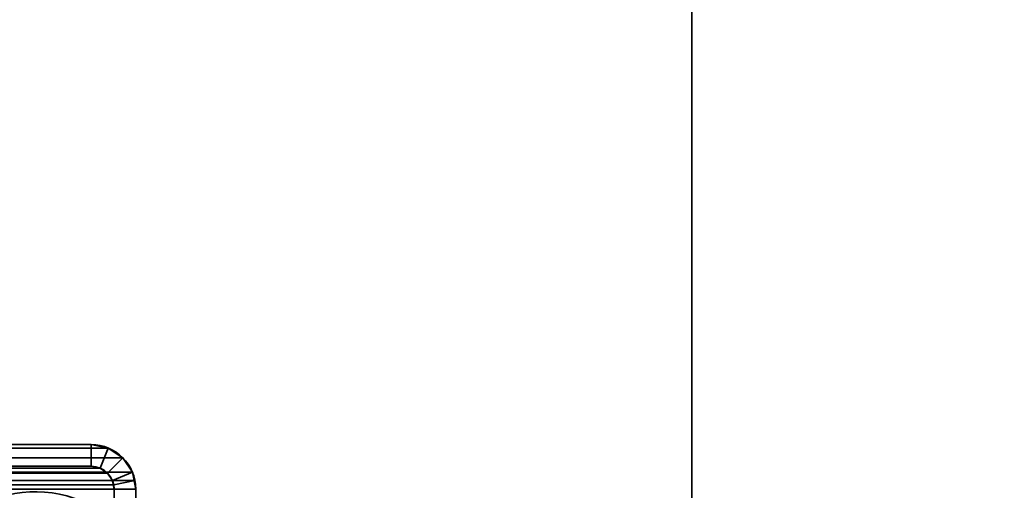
# Model space of a CAD drawing. Header units: millimetres. Extents: x -603 to 3703, y -115 to 193.
# Tile 416 of 656: x 1968 to 2037, y 14 to 47. Entities that reach past the tile are written whole.
import ezdxf

# ---------------------------------------------------------------- set-up
doc = ezdxf.new("R2010")
doc.units = ezdxf.units.MM
doc.layers.add('152', color=7, linetype='Continuous', true_color=0xffffff)

# ---------------------------------------------------------------- blocks, each defined once
blk = doc.blocks.new('UG_SURFACE_002')
at = {"layer": '152', "color": 252, "linetype": 'Continuous', "lineweight": 35}
for points in [[(2165, -18, 2212.25), (2165, 174.4, 2212.25), (835, 174.4, 2212.25), (835, -18, 2212.25)], [(985, -18, 2062.25), (985, 174.4, 2062.25), (2015, 174.4, 2062.25), (2015, -18, 2062.25)], [(2015, -18, 2062.25), (2015, 174.4, 2062.25), (2015, 174.4, -7.75), (2015, -18, -7.75)], [(2015, -18, -7.75), (2015, 174.4, -7.75), (2165, 174.4, -7.75), (2165, -18, -7.75)]]:
    blk.add_3dface(points, dxfattribs=at)
blk = doc.blocks.new('UG_SURFACE_101')
at = {"layer": '152', "color": 252, "linetype": 'Continuous', "lineweight": 35}
for points in [[(1974.599, 17.266, 2019.849), (1025.401, 17.266, 2019.849), (1024.402, 16.598, 2020.848), (1975.598, 16.598, 2020.848)], [(1973.42, 17.5, 2018.67), (1026.58, 17.5, 2018.67), (1025.401, 17.266, 2019.849), (1974.599, 17.266, 2019.849)], [(1026.58, 17.5, 2018.67), (1973.42, 17.5, 2018.67), (1965.467, 17.5, 2010.717), (1034.533, 17.5, 2010.717)], [(1973.42, 16, 2018.67), (1965.467, 16, 2010.717), (1965.467, 17.5, 2010.717), (1973.42, 17.5, 2018.67)], [(1973.42, 17.5, 2018.67), (1974.599, 17.266, 2019.849), (1974.025, 15.88, 2019.275), (1973.42, 16, 2018.67)], [(1974.599, 17.266, 2019.849), (1975.598, 16.598, 2020.848), (1974.537, 15.537, 2019.787), (1974.025, 15.88, 2019.275)], [(1975.598, 16.598, 2020.848), (1024.402, 16.598, 2020.848), (1023.734, 15.599, 2021.516), (1976.266, 15.599, 2021.516)], [(1974.88, 15.025, 2020.13), (1974.537, 15.537, 2019.787), (1975.598, 16.598, 2020.848), (1976.266, 15.599, 2021.516)], [(1974.537, 15.537, 2019.787), (1025.463, 15.537, 2019.787), (1025.975, 15.88, 2019.275), (1974.025, 15.88, 2019.275)], [(1974.025, 15.88, 2019.275), (1025.975, 15.88, 2019.275), (1026.58, 16, 2018.67), (1973.42, 16, 2018.67)], [(1026.58, 16, 2018.67), (1034.533, 16, 2010.717), (1965.467, 16, 2010.717), (1973.42, 16, 2018.67)], [(1023.559, 15.021, 2021.691), (1023.5, 14.42, 2021.75), (1976.5, 14.42, 2021.75)], [(1976.441, 15.021, 2021.691), (1976.266, 15.599, 2021.516), (1023.734, 15.599, 2021.516), (1023.559, 15.021, 2021.691)], [(1023.559, 15.021, 2021.691), (1976.5, 14.42, 2021.75), (1976.441, 15.021, 2021.691)], [(1025.03, 14.728, 2020.22), (1025.12, 15.025, 2020.13), (1974.88, 15.025, 2020.13), (1974.97, 14.728, 2020.22)], [(1974.88, 15.025, 2020.13), (1025.12, 15.025, 2020.13), (1025.463, 15.537, 2019.787), (1974.537, 15.537, 2019.787)], [(1974.97, 14.728, 2020.22), (1974.88, 15.025, 2020.13), (1976.266, 15.599, 2021.516), (1976.441, 15.021, 2021.691)], [(1975, 14.42, 2020.25), (1974.97, 14.728, 2020.22), (1976.441, 15.021, 2021.691), (1976.5, 14.42, 2021.75)], [(1023.5, -29.92, 2021.75), (1976.5, -29.92, 2021.75), (1976.5, 14.42, 2021.75), (1023.5, 14.42, 2021.75)], [(1975, 14.42, 2020.25), (1025, 14.42, 2020.25), (1025.03, 14.728, 2020.22)], [(1025, -29.92, 2020.25), (1025, 14.42, 2020.25), (1975, 14.42, 2020.25), (1975, -29.92, 2020.25)], [(1974.97, 14.728, 2020.22), (1975, 14.42, 2020.25), (1025.03, 14.728, 2020.22)], [(1976.5, 14.42, 2021.75), (1976.5, -29.92, 2021.75), (1975, -29.92, 2020.25), (1975, 14.42, 2020.25)]]:
    blk.add_3dface(points, dxfattribs=at)
blk = doc.blocks.new('UG_SURFACE_102')
at = {"layer": '152', "color": 252, "linetype": 'Continuous', "lineweight": 35}
for points in [[(1973.42, 17.5, 2018.67), (1973.42, 17.5, -7.75), (1965.467, 17.5, -7.75), (1965.467, 17.5, 2010.717)], [(1973.42, 16, -7.75), (1965.467, 16, -7.75), (1965.467, 17.5, -7.75), (1973.42, 17.5, -7.75)], [(1973.42, 17.5, 2018.67), (1965.467, 17.5, 2010.717), (1965.467, 16, 2010.717), (1973.42, 16, 2018.67)], [(1974.599, 17.266, 2019.849), (1974.599, 17.266, -7.75), (1973.42, 17.5, -7.75), (1973.42, 17.5, 2018.67)], [(1973.42, 17.5, -7.75), (1974.599, 17.266, -7.75), (1974.025, 15.88, -7.75), (1973.42, 16, -7.75)], [(1973.42, 16, 2018.67), (1974.025, 15.88, 2019.275), (1974.599, 17.266, 2019.849), (1973.42, 17.5, 2018.67)], [(1974.599, 17.266, -7.75), (1975.598, 16.598, -7.75), (1974.537, 15.537, -7.75), (1974.025, 15.88, -7.75)], [(1974.025, 15.88, 2019.275), (1974.537, 15.537, 2019.787), (1975.598, 16.598, 2020.848), (1974.599, 17.266, 2019.849)], [(1975.598, 16.598, 2020.848), (1975.598, 16.598, -7.75), (1974.599, 17.266, -7.75), (1974.599, 17.266, 2019.849)], [(1974.88, 15.025, -7.75), (1974.537, 15.537, -7.75), (1975.598, 16.598, -7.75), (1976.266, 15.599, -7.75)], [(1976.266, 15.599, 2021.516), (1975.598, 16.598, 2020.848), (1974.537, 15.537, 2019.787), (1974.88, 15.025, 2020.13)], [(1976.266, 15.599, 2021.516), (1976.266, 15.599, -7.75), (1975.598, 16.598, -7.75), (1975.598, 16.598, 2020.848)], [(1973.42, 16, 2018.67), (1965.467, 16, 2010.717), (1965.467, 16, -7.75), (1973.42, 16, -7.75)], [(1973.42, 16, 2018.67), (1973.42, 16, -7.75), (1974.025, 15.88, -7.75), (1974.025, 15.88, 2019.275)], [(1974.025, 15.88, 2019.275), (1974.025, 15.88, -7.75), (1974.537, 15.537, -7.75), (1974.537, 15.537, 2019.787)], [(1974.537, 15.537, 2019.787), (1974.537, 15.537, -7.75), (1974.88, 15.025, -7.75), (1974.88, 15.025, 2020.13)], [(1975, 14.42, -7.75), (1974.88, 15.025, -7.75), (1976.266, 15.599, -7.75), (1976.5, 14.42, -7.75)], [(1976.441, 15.021, 2021.691), (1976.266, 15.599, 2021.516), (1974.88, 15.025, 2020.13), (1974.97, 14.728, 2020.22)], [(1975, 14.42, -7.75), (1974.97, 14.728, 2020.22), (1974.88, 15.025, 2020.13)], [(1974.88, 15.025, 2020.13), (1974.88, 15.025, -7.75), (1975, 14.42, -7.75)], [(1976.5, 14.42, 2021.75), (1976.441, 15.021, 2021.691), (1974.97, 14.728, 2020.22), (1975, 14.42, 2020.25)], [(1976.5, 14.42, -7.75), (1976.266, 15.599, -7.75), (1976.266, 15.599, 2021.516)], [(1976.266, 15.599, 2021.516), (1976.441, 15.021, 2021.691), (1976.5, 14.42, -7.75)], [(1976.441, 15.021, 2021.691), (1976.5, 14.42, 2021.75), (1976.5, 14.42, -7.75)], [(1975, 14.42, -7.75), (1975, 14.42, 2020.25), (1974.97, 14.728, 2020.22)], [(1975, -29.92, 2020.25), (1975, 14.42, 2020.25), (1975, 14.42, -7.75), (1975, -29.92, -7.75)], [(1975, -29.92, -7.75), (1975, 14.42, -7.75), (1976.5, 14.42, -7.75), (1976.5, -29.92, -7.75)], [(1975, 14.42, 2020.25), (1975, -29.92, 2020.25), (1976.5, -29.92, 2021.75), (1976.5, 14.42, 2021.75)], [(1976.5, -29.92, 2021.75), (1976.5, -29.92, -7.75), (1976.5, 14.42, -7.75), (1976.5, 14.42, 2021.75)]]:
    blk.add_3dface(points, dxfattribs=at)

msp = doc.modelspace()

# ---------------------------------------------------------------- linework, layer by layer
at = {"layer": '152', "color": 252, "linetype": 'Continuous', "lineweight": 35, "true_color": 0x939598}
for p, q in [((2015, -18, 2062.25), (2015, 174.4, 2062.25)), ((2015, 174.4, -7.75), (2015, -18, -7.75)), ((1973.42, 17.5, 2018.67), (1026.58, 17.5, 2018.67)), ((1973.42, 17.5, -7.75), (1965.467, 17.5, -7.75)), ((1973.42, 17.5, 2018.67), (1965.467, 17.5, 2010.717)), ((1973.42, 17.5, 2018.67), (1965.467, 17.5, 2010.717)), ((1973.42, 17.5, -7.75), (1973.42, 17.5, 2018.67)), ((1973.42, 16, 2018.67), (1026.58, 16, 2018.67)), ((1973.42, 16, 2018.67), (1965.467, 16, 2010.717)), ((1973.42, 16, -7.75), (1965.467, 16, -7.75)), ((1973.42, 16, 2018.67), (1965.467, 16, 2010.717)), ((1973.42, 16, -7.75), (1973.42, 16, 2018.67)), ((1976.5, 14.42, 2021.75), (1023.5, 14.42, 2021.75)), ((1975, 14.42, 2020.25), (1025, 14.42, 2020.25)), ((1975, -29.92, 2020.25), (1975, 14.42, 2020.25)), ((1975, 14.42, -7.75), (1975, 14.42, 2020.25)), ((1975, -29.92, 2020.25), (1975, 14.42, 2020.25)), ((1975, -29.92, -7.75), (1975, 14.42, -7.75)), ((1976.5, 14.42, -7.75), (1976.5, 14.42, 2021.75)), ((1976.5, -29.92, 2021.75), (1976.5, 14.42, 2021.75)), ((1976.5, -29.92, -7.75), (1976.5, 14.42, -7.75)), ((1976.5, -29.92, 2021.75), (1976.5, 14.42, 2021.75))]:
    msp.add_line(p, q, dxfattribs=at)
for radius in [3.08, 1.58]:
    msp.add_arc((1973.42, 14.42, -7.75), radius, 360, 90, dxfattribs=at)
at = {"layer": '152', "color": 252, "linetype": 'Continuous', "lineweight": 35, "true_color": 0x939598, "extrusion": (-0.707107, -6.12323e-17, 0.707107)}
for major_axis, start_param, end_param in [((3.08, 0, 3.08), 0, 1.570796), ((-3.08, 0, -3.08), 3.141593, 4.712389), ((-1.58, 0, -1.58), 3.141593, 4.712389), ((1.58, 0, 1.58), 0, 1.570796)]:
    msp.add_ellipse((1973.42, 14.42, 2018.67), major_axis=major_axis, ratio=0.707107, start_param=start_param, end_param=end_param, dxfattribs=at)
at = {"layer": '152', "color": 252, "linetype": 'Continuous', "lineweight": 35, "true_color": 0x939598}
for points in [[(1973.652, 13.155, -7.75), (1971.185, 14.565, -7.75), (1968.167, 14.607, -7.75), (1965.663, 13.267, -7.75)], [(1965.663, 13.267, 2010.913), (1968.167, 14.607, 2013.417), (1971.185, 14.565, 2016.435), (1973.652, 13.155, 2018.902)]]:
    msp.add_open_spline(points, degree=3, dxfattribs=at)

# ---------------------------------------------------------------- block references
for name in ['UG_SURFACE_002', 'UG_SURFACE_101', 'UG_SURFACE_102']:
    msp.add_blockref(name, (0, 0), dxfattribs=at)

doc.saveas('drawing.dxf')
